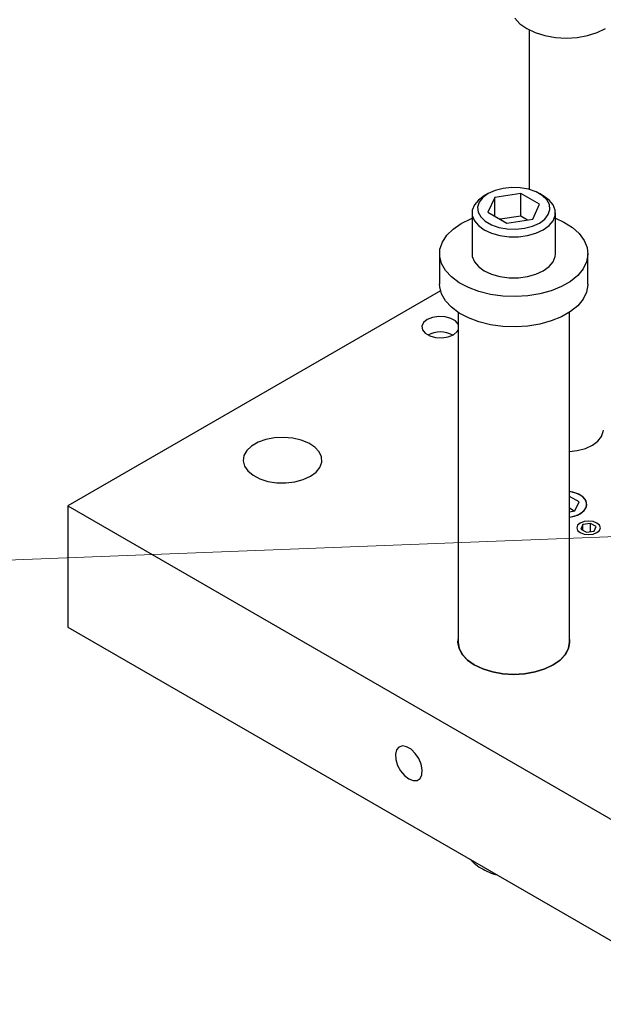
# Model space of a CAD drawing. Header units: inches. Extents: x 1802 to 2468, y -253 to -72.
# Tile 512 of 570: x 2308.32 to 2312.25, y -98.3 to -91.66. Entities that reach past the tile are written whole.
import ezdxf

# ---------------------------------------------------------------- set-up
doc = ezdxf.new("R2010")
doc.units = ezdxf.units.IN
doc.header["$LTSCALE"] = 0.5
doc.header["$MEASUREMENT"] = 0
for name, color, linetype in [('SID-M-S', 105, 'Continuous'), ('ST1-M-S', 193, 'Continuous'), ('ST2-M-S', 193, 'Continuous'), ('SVE-M-S', 8, 'Continuous')]:
    doc.layers.add(name, color=color, linetype=linetype)

msp = doc.modelspace()

# ---------------------------------------------------------------- linework, layer by layer
at = {"layer": 'SID-M-S', "linetype": 'Continuous', "lineweight": 0}
msp.add_line((2313.02676, -95.11644), (2307.99157, -95.31181), dxfattribs=at)
at = {"layer": 'ST1-M-S', "linetype": 'Continuous', "lineweight": 25}
for p, q in [((2311.15073, -93.48723), (2308.63949, -94.93693)), ((2311.09689, -93.66733), (2311.06133, -93.68171)), ((2311.13882, -93.66085), (2311.09689, -93.66733)), ((2311.18207, -93.66303), (2311.13882, -93.66085)), ((2311.22141, -93.67362), (2311.18207, -93.66303)), ((2311.03643, -93.70223), (2311.02519, -93.72644)), ((2311.02519, -93.72644), (2311.02897, -93.75141)), ((2311.06133, -93.68171), (2311.03643, -93.70223)), ((2311.25211, -93.69134), (2311.22141, -93.67362)), ((2311.26969, -93.71248), (2311.25211, -93.69134)), ((2311.02897, -93.75141), (2311.04732, -93.77412)), ((2311.04732, -93.77412), (2311.07802, -93.79184)), ((2311.07802, -93.79184), (2311.11736, -93.80243)), ((2311.16061, -93.80462), (2311.20254, -93.79813)), ((2311.20254, -93.79813), (2311.2381, -93.78376)), ((2311.2381, -93.78376), (2311.263, -93.76323)), ((2311.2381, -93.78376), (2311.2381, -93.78376)), ((2311.263, -93.76323), (2311.26969, -93.75299)), ((2311.11736, -93.80243), (2311.16061, -93.80462)), ((2309.9216, -94.50893), (2309.87799, -94.53411)), ((2309.9741, -94.49024), (2309.9216, -94.50893)), ((2310.03265, -94.47904), (2309.9741, -94.49024)), ((2310.09409, -94.47594), (2310.03265, -94.47904)), ((2310.15512, -94.4811), (2310.09409, -94.47594)), ((2310.21245, -94.49424), (2310.15512, -94.4811)), ((2310.26297, -94.51467), (2310.21245, -94.49424)), ((2310.30398, -94.54127), (2310.26297, -94.51467)), ((2309.84561, -94.56442), (2309.82621, -94.59822)), ((2309.87799, -94.53411), (2309.84561, -94.56442)), ((2310.33325, -94.57261), (2310.30398, -94.54127)), ((2310.34921, -94.607), (2310.33325, -94.57261)), ((2309.82621, -94.59822), (2309.82083, -94.63369)), ((2309.82083, -94.63369), (2309.82977, -94.66892)), ((2310.33853, -94.67747), (2310.35101, -94.6426)), ((2310.35101, -94.6426), (2310.34921, -94.607)), ((2309.82977, -94.66892), (2309.85254, -94.70201)), ((2309.85254, -94.70201), (2309.88792, -94.73118)), ((2310.27421, -94.73767), (2310.31247, -94.70974)), ((2310.31247, -94.70974), (2310.33853, -94.67747)), ((2309.88792, -94.73118), (2309.934, -94.75485)), ((2309.934, -94.75485), (2309.98829, -94.77175)), ((2309.98829, -94.77175), (2310.04787, -94.78097)), ((2310.04787, -94.78097), (2310.10952, -94.782)), ((2310.10952, -94.782), (2310.16993, -94.7748)), ((2310.16993, -94.7748), (2310.22583, -94.75975)), ((2310.22583, -94.75975), (2310.27421, -94.73767)), ((2312.02101, -94.8396), (2312.01969, -94.8394)), ((2312.0637, -94.85035), (2312.02101, -94.8396)), ((2312.099, -94.86789), (2312.0637, -94.85035)), ((2312.12378, -94.89066), (2312.099, -94.86789)), ((2312.13583, -94.91663), (2312.12378, -94.89066)), ((2312.13409, -94.9435), (2312.13583, -94.91663)), ((2308.63949, -94.93693), (2308.63949, -95.75347)), ((2308.63949, -94.93693), (2319.42286, -101.16205)), ((2312.05358, -95.00648), (2312.09105, -94.99051)), ((2312.09105, -94.99051), (2312.11871, -94.96888)), ((2312.11871, -94.96888), (2312.13409, -94.9435)), ((2312.01969, -95.01406), (2312.05358, -95.00648)), ((2312.09229, -95.05246), (2312.07506, -95.06734)), ((2312.11808, -95.04251), (2312.09229, -95.05246)), ((2312.1485, -95.03901), (2312.11808, -95.04251)), ((2312.17893, -95.04251), (2312.1485, -95.03901)), ((2312.20472, -95.05246), (2312.17893, -95.04251)), ((2312.22195, -95.06734), (2312.20472, -95.05246)), ((2312.07506, -95.06734), (2312.069, -95.08491)), ((2312.069, -95.08491), (2312.07506, -95.10247)), ((2312.07506, -95.10247), (2312.09229, -95.11736)), ((2312.09229, -95.11736), (2312.11808, -95.12731)), ((2312.17893, -95.12731), (2312.20472, -95.11736)), ((2312.20472, -95.11736), (2312.22195, -95.10247)), ((2312.228, -95.08491), (2312.22195, -95.06734)), ((2312.22195, -95.10247), (2312.228, -95.08491)), ((2312.11808, -95.12731), (2312.1485, -95.1308)), ((2312.1485, -95.1308), (2312.17893, -95.12731)), ((2308.63949, -95.75347), (2319.42286, -101.97859)), ((2311.26844, -95.85539), (2311.26969, -95.8377)), ((2311.27567, -95.89777), (2311.26844, -95.85539)), ((2312.02094, -95.85539), (2312.01371, -95.89777)), ((2312.01969, -95.8377), (2312.02094, -95.85539)), ((2311.29708, -95.93851), (2311.27567, -95.89777)), ((2312.01371, -95.89777), (2311.9923, -95.93851)), ((2311.33185, -95.97606), (2311.29708, -95.93851)), ((2311.37864, -96.00898), (2311.33185, -95.97606)), ((2311.95753, -95.97606), (2311.91074, -96.00898)), ((2311.9923, -95.93851), (2311.95753, -95.97606)), ((2311.43566, -96.03599), (2311.37864, -96.00898)), ((2311.50071, -96.05606), (2311.43566, -96.03599)), ((2311.85372, -96.03599), (2311.78867, -96.05606)), ((2311.91074, -96.00898), (2311.85372, -96.03599)), ((2311.57129, -96.06842), (2311.50071, -96.05606)), ((2311.64469, -96.0726), (2311.57129, -96.06842)), ((2311.71809, -96.06842), (2311.64469, -96.0726)), ((2311.78867, -96.05606), (2311.71809, -96.06842)), ((2310.85437, -96.58168), (2310.84703, -96.61093)), ((2310.87073, -96.56221), (2310.85437, -96.58168)), ((2310.89434, -96.55462), (2310.87073, -96.56221)), ((2310.92263, -96.55974), (2310.89434, -96.55462)), ((2310.95254, -96.57701), (2310.92263, -96.55974)), ((2310.98083, -96.60455), (2310.95254, -96.57701)), ((2310.84703, -96.61093), (2310.8495, -96.64678)), ((2310.8495, -96.64678), (2310.86152, -96.68534)), ((2311.00443, -96.63939), (2310.98083, -96.60455)), ((2311.02079, -96.67776), (2311.00443, -96.63939)), ((2310.86152, -96.68534), (2310.88177, -96.72245)), ((2311.02814, -96.71548), (2311.02079, -96.67776)), ((2311.02567, -96.74847), (2311.02814, -96.71548)), ((2310.88177, -96.72245), (2310.90808, -96.75408)), ((2310.90808, -96.75408), (2310.93758, -96.77679)), ((2310.93758, -96.77679), (2310.96709, -96.78814)), ((2310.99339, -96.78689), (2311.01365, -96.77317)), ((2311.01365, -96.77317), (2311.02567, -96.74847)), ((2310.96709, -96.78814), (2310.99339, -96.78689))]:
    msp.add_line(p, q, dxfattribs=at)
at = {"layer": 'ST2-M-S', "linetype": 'Continuous', "lineweight": 25}
for p, q in [((2311.26969, -93.63343), (2311.26969, -95.85539)), ((2312.01969, -95.85539), (2312.01969, -93.63343)), ((2311.26969, -95.8377), (2311.26844, -95.85539)), ((2311.26844, -95.85539), (2311.27567, -95.89777)), ((2311.26969, -95.85539), (2311.2769, -95.89763)), ((2312.01248, -95.89763), (2312.01969, -95.85539)), ((2312.01371, -95.89777), (2312.02094, -95.85539)), ((2312.02094, -95.85539), (2312.01969, -95.8377)), ((2312.01969, -95.85539), (2312.01969, -95.85539)), ((2311.27567, -95.89777), (2311.29708, -95.93851)), ((2311.2769, -95.89763), (2311.29824, -95.93824)), ((2311.99114, -95.93824), (2312.01248, -95.89763)), ((2311.9923, -95.93851), (2312.01371, -95.89777)), ((2311.29708, -95.93851), (2311.33185, -95.97606)), ((2311.29824, -95.93824), (2311.33289, -95.97566)), ((2311.33185, -95.97606), (2311.37864, -96.00898)), ((2311.33289, -95.97566), (2311.37952, -96.00847)), ((2311.90986, -96.00847), (2311.95649, -95.97566)), ((2311.91074, -96.00898), (2311.95753, -95.97606)), ((2311.95649, -95.97566), (2311.99114, -95.93824)), ((2311.95753, -95.97606), (2311.9923, -95.93851)), ((2311.37864, -96.00898), (2311.43566, -96.03599)), ((2311.37952, -96.00847), (2311.43635, -96.03539)), ((2311.43566, -96.03599), (2311.50071, -96.05606)), ((2311.43635, -96.03539), (2311.50118, -96.0554)), ((2311.50118, -96.0554), (2311.57153, -96.06772)), ((2311.71785, -96.06772), (2311.7882, -96.0554)), ((2311.7882, -96.0554), (2311.85303, -96.03539)), ((2311.78867, -96.05606), (2311.85372, -96.03599)), ((2311.85303, -96.03539), (2311.90986, -96.00847)), ((2311.85372, -96.03599), (2311.91074, -96.00898)), ((2311.50071, -96.05606), (2311.57129, -96.06842)), ((2311.57129, -96.06842), (2311.64469, -96.0726)), ((2311.57153, -96.06772), (2311.64469, -96.07188)), ((2311.64469, -96.07188), (2311.71785, -96.06772)), ((2311.64469, -96.0726), (2311.71809, -96.06842)), ((2311.71809, -96.06842), (2311.78867, -96.05606))]:
    msp.add_line(p, q, dxfattribs=at)
msp.add_open_spline([(2311.35516, -97.3212), (2311.35937, -97.32604), (2311.37595, -97.34507), (2311.41235, -97.37183), (2311.46398, -97.40004), (2311.50368, -97.41643), (2311.52638, -97.42087), (2311.52854, -97.42129)], degree=3, knots=[0, 0, 0, 0, 0.09511502, 0.37402663, 0.66350791, 0.96803299, 1, 1, 1, 1], dxfattribs=at)
at = {"layer": 'SVE-M-S', "linetype": 'Continuous', "lineweight": 25}
for p, q in [((2311.65179, -91.65163), (2311.68644, -91.68906)), ((2311.68644, -91.68906), (2311.73308, -91.72186)), ((2311.73308, -91.72186), (2311.7899, -91.74878)), ((2311.74824, -91.73014), (2311.74824, -92.80479)), ((2312.20658, -91.74878), (2312.26341, -91.72186)), ((2311.7899, -91.74878), (2311.85474, -91.76879)), ((2311.85474, -91.76879), (2311.92508, -91.78111)), ((2311.92508, -91.78111), (2311.99824, -91.78527)), ((2311.99824, -91.78527), (2312.0714, -91.78111)), ((2312.0714, -91.78111), (2312.14175, -91.76879)), ((2312.14175, -91.76879), (2312.20658, -91.74878)), ((2311.57217, -92.79783), (2311.51859, -92.81176)), ((2311.62997, -92.79172), (2311.57217, -92.79783)), ((2311.68863, -92.79377), (2311.62997, -92.79172)), ((2311.74473, -92.80386), (2311.68863, -92.79377)), ((2311.79502, -92.82141), (2311.74473, -92.80386)), ((2311.44582, -92.84799), (2311.40655, -92.87641)), ((2311.43609, -92.85938), (2311.41198, -92.89031)), ((2311.47233, -92.83268), (2311.43609, -92.85938)), ((2311.4723, -92.83269), (2311.44578, -92.84801)), ((2311.51732, -92.85865), (2311.47069, -92.95909)), ((2311.51859, -92.81176), (2311.47233, -92.83268)), ((2311.69131, -92.83173), (2311.51732, -92.85865)), ((2311.51732, -92.986), (2311.51732, -92.85865)), ((2311.81869, -92.90526), (2311.69131, -92.83173)), ((2311.69131, -92.98483), (2311.69131, -92.83173)), ((2311.83657, -92.8454), (2311.79502, -92.82141)), ((2311.8436, -92.84801), (2311.81708, -92.83269)), ((2311.86697, -92.87443), (2311.83657, -92.8454)), ((2311.88283, -92.87641), (2311.8436, -92.84801)), ((2311.37922, -92.90917), (2311.36521, -92.94462)), ((2311.40655, -92.87641), (2311.37922, -92.90917)), ((2311.41198, -92.89031), (2311.40138, -92.92368)), ((2311.40138, -92.92368), (2311.40493, -92.95754)), ((2311.77206, -93.00571), (2311.81869, -92.90526)), ((2311.88445, -92.90681), (2311.86697, -92.87443)), ((2311.91016, -92.90917), (2311.88283, -92.87641)), ((2311.888, -92.94067), (2311.88445, -92.90681)), ((2311.92417, -92.94462), (2311.91016, -92.90917)), ((2311.29114, -93.03428), (2311.35597, -93.00272)), ((2311.35597, -93.00272), (2311.36344, -92.99973)), ((2311.36344, -92.9628), (2311.36344, -93.23838)), ((2311.36521, -92.94462), (2311.36521, -92.98098)), ((2311.36521, -92.98098), (2311.37922, -93.01642)), ((2311.40493, -92.95754), (2311.42241, -92.98993)), ((2311.42241, -92.98993), (2311.45281, -93.01896)), ((2311.47069, -92.95909), (2311.59807, -93.03262)), ((2311.69131, -92.98483), (2311.55248, -93.00631)), ((2311.7369, -93.01115), (2311.69131, -92.98483)), ((2311.85329, -93.00497), (2311.8774, -92.97404)), ((2311.8774, -92.97404), (2311.888, -92.94067)), ((2311.91016, -93.01642), (2311.92417, -92.98098)), ((2311.92417, -92.98098), (2311.92417, -92.94462)), ((2311.92594, -93.23838), (2311.92594, -92.9628)), ((2311.92594, -92.99973), (2311.98292, -93.0258)), ((2311.23647, -93.07171), (2311.29114, -93.03428)), ((2311.29114, -93.03428), (2311.29114, -93.03428)), ((2311.37922, -93.01642), (2311.40655, -93.04918)), ((2311.40655, -93.04918), (2311.44582, -93.0776)), ((2311.45281, -93.01896), (2311.49436, -93.04294)), ((2311.49436, -93.04294), (2311.54465, -93.06049)), ((2311.54465, -93.06049), (2311.60075, -93.07059)), ((2311.59807, -93.03262), (2311.77206, -93.00571)), ((2311.60075, -93.07059), (2311.65941, -93.07263)), ((2311.65941, -93.07263), (2311.71721, -93.06652)), ((2311.71721, -93.06652), (2311.77079, -93.0526)), ((2311.77079, -93.0526), (2311.81705, -93.03168)), ((2311.81705, -93.03168), (2311.85329, -93.00497)), ((2311.84356, -93.0776), (2311.88283, -93.04918)), ((2311.88283, -93.04918), (2311.91016, -93.01642)), ((2311.98292, -93.0258), (2312.04029, -93.06185)), ((2312.04029, -93.06185), (2312.08627, -93.10299)), ((2311.16361, -93.15973), (2311.19355, -93.11393)), ((2311.19355, -93.11393), (2311.23647, -93.07171)), ((2311.44582, -93.0776), (2311.49506, -93.10027)), ((2311.49506, -93.10027), (2311.5518, -93.11605)), ((2311.5518, -93.11605), (2311.6132, -93.12414)), ((2311.6132, -93.12414), (2311.67618, -93.12414)), ((2311.67618, -93.12414), (2311.73758, -93.11605)), ((2311.73758, -93.11605), (2311.79432, -93.10027)), ((2311.79432, -93.10027), (2311.84356, -93.0776)), ((2312.08627, -93.10299), (2312.11956, -93.14802)), ((2311.1475, -93.2078), (2311.16361, -93.15973)), ((2312.11956, -93.14802), (2312.13918, -93.19565)), ((2312.13918, -93.19565), (2312.14458, -93.24451)), ((2311.14469, -93.23838), (2311.14469, -93.44251)), ((2311.1457, -93.25675), (2311.1475, -93.2078)), ((2311.15826, -93.30517), (2311.1457, -93.25675)), ((2311.36344, -93.23838), (2311.36521, -93.25656)), ((2311.36521, -93.25656), (2311.37922, -93.292)), ((2311.91016, -93.292), (2311.92417, -93.25656)), ((2311.92417, -93.25656), (2311.92594, -93.23838)), ((2312.14458, -93.24451), (2312.13559, -93.29319)), ((2312.14469, -93.44251), (2312.14469, -93.23838)), ((2311.18481, -93.35166), (2311.15826, -93.30517)), ((2311.37922, -93.292), (2311.40655, -93.32476)), ((2311.40655, -93.32476), (2311.44582, -93.35319)), ((2311.84356, -93.35319), (2311.88283, -93.32476)), ((2311.88283, -93.32476), (2311.91016, -93.292)), ((2312.13559, -93.29319), (2312.11249, -93.34029)), ((2311.22459, -93.3949), (2311.18481, -93.35166)), ((2311.27645, -93.43364), (2311.22459, -93.3949)), ((2311.44582, -93.35319), (2311.49506, -93.37586)), ((2311.49506, -93.37586), (2311.5518, -93.39163)), ((2311.5518, -93.39163), (2311.6132, -93.39972)), ((2311.6132, -93.39972), (2311.67618, -93.39972)), ((2311.67618, -93.39972), (2311.73758, -93.39163)), ((2311.73758, -93.39163), (2311.79432, -93.37586)), ((2311.79432, -93.37586), (2311.84356, -93.35319)), ((2312.07592, -93.38447), (2312.02695, -93.42444)), ((2312.11249, -93.34029), (2312.07592, -93.38447)), ((2311.1457, -93.46088), (2311.14469, -93.44251)), ((2311.15826, -93.5093), (2311.1457, -93.46088)), ((2311.33891, -93.46675), (2311.27645, -93.43364)), ((2311.41016, -93.4933), (2311.33891, -93.46675)), ((2311.96699, -93.45906), (2311.89775, -93.48732)), ((2312.02695, -93.42444), (2311.96699, -93.45906)), ((2312.14458, -93.44864), (2312.13559, -93.49732)), ((2312.14469, -93.44251), (2312.14458, -93.44864)), ((2311.18481, -93.5558), (2311.15826, -93.5093)), ((2311.48816, -93.51251), (2311.41016, -93.4933)), ((2311.57067, -93.52384), (2311.48816, -93.51251)), ((2311.6553, -93.52696), (2311.57067, -93.52384)), ((2311.73963, -93.52177), (2311.6553, -93.52696)), ((2311.82123, -93.50843), (2311.73963, -93.52177)), ((2311.89775, -93.48732), (2311.82123, -93.50843)), ((2312.13559, -93.49732), (2312.11249, -93.54443)), ((2311.22459, -93.59904), (2311.18481, -93.5558)), ((2311.27645, -93.63777), (2311.22459, -93.59904)), ((2312.07592, -93.5886), (2312.02695, -93.62857)), ((2312.11249, -93.54443), (2312.07592, -93.5886)), ((2311.33891, -93.67089), (2311.27645, -93.63777)), ((2311.96699, -93.66319), (2311.89775, -93.69146)), ((2312.02695, -93.62857), (2311.96699, -93.66319)), ((2311.41016, -93.69744), (2311.33891, -93.67089)), ((2311.48816, -93.71665), (2311.41016, -93.69744)), ((2311.57067, -93.72798), (2311.48816, -93.71665)), ((2311.6553, -93.73109), (2311.57067, -93.72798)), ((2311.73963, -93.72591), (2311.6553, -93.73109)), ((2311.82123, -93.71257), (2311.73963, -93.72591)), ((2311.89775, -93.69146), (2311.82123, -93.71257)), ((2312.23692, -94.46961), (2312.24779, -94.43539)), ((2312.24779, -94.43539), (2312.24824, -94.42668)), ((2312.12758, -94.55019), (2312.17502, -94.52873)), ((2312.17502, -94.52873), (2312.21219, -94.50134)), ((2312.21219, -94.50134), (2312.23692, -94.46961)), ((2312.01969, -94.57047), (2312.07262, -94.56447)), ((2312.07262, -94.56447), (2312.12758, -94.55019)), ((2312.04305, -94.84405), (2312.01969, -94.8394)), ((2312.08249, -94.85836), (2312.04305, -94.84405)), ((2312.11287, -94.87874), (2312.08249, -94.85836)), ((2312.08513, -94.91055), (2312.01969, -94.87278)), ((2312.05711, -94.97092), (2312.08513, -94.91055)), ((2312.13149, -94.90338), (2312.11287, -94.87874)), ((2312.13671, -94.9301), (2312.13149, -94.90338)), ((2312.05188, -94.97173), (2312.01969, -94.95314)), ((2312.01969, -94.97671), (2312.05711, -94.97092)), ((2312.07335, -94.9993), (2312.10628, -94.98029)), ((2312.10628, -94.98029), (2312.12805, -94.95652)), ((2312.12805, -94.95652), (2312.13671, -94.9301)), ((2312.01969, -95.01406), (2312.03217, -95.01187)), ((2312.03217, -95.01187), (2312.07335, -94.9993)), ((2312.09229, -95.05246), (2312.07506, -95.06734)), ((2312.11808, -95.04251), (2312.09229, -95.05246)), ((2312.16251, -95.05474), (2312.11025, -95.06282)), ((2312.1485, -95.03901), (2312.11808, -95.04251)), ((2312.17893, -95.04251), (2312.1485, -95.03901)), ((2312.20076, -95.07682), (2312.16251, -95.05474)), ((2312.16251, -95.11074), (2312.16251, -95.05474)), ((2312.20472, -95.05246), (2312.17893, -95.04251)), ((2312.22195, -95.06734), (2312.20472, -95.05246)), ((2312.07506, -95.06734), (2312.069, -95.08491)), ((2312.069, -95.08491), (2312.07506, -95.10247)), ((2312.07506, -95.10247), (2312.09229, -95.11736)), ((2312.09229, -95.11736), (2312.11808, -95.12731)), ((2312.11025, -95.06282), (2312.09625, -95.09299)), ((2312.09625, -95.09299), (2312.1345, -95.11507)), ((2312.11025, -95.10107), (2312.11025, -95.06282)), ((2312.1345, -95.11507), (2312.18676, -95.10699)), ((2312.17893, -95.12731), (2312.20472, -95.11736)), ((2312.18676, -95.10699), (2312.20076, -95.07682)), ((2312.20472, -95.11736), (2312.22195, -95.10247)), ((2312.228, -95.08491), (2312.22195, -95.06734)), ((2312.22195, -95.10247), (2312.228, -95.08491)), ((2312.11808, -95.12731), (2312.1485, -95.1308)), ((2312.1485, -95.1308), (2312.17893, -95.12731))]:
    msp.add_line(p, q, dxfattribs=at)
msp.add_arc((2311.14972, -93.94565), 0.18019, 62.238912, 117.808789, dxfattribs=at)

doc.saveas('drawing.dxf')
